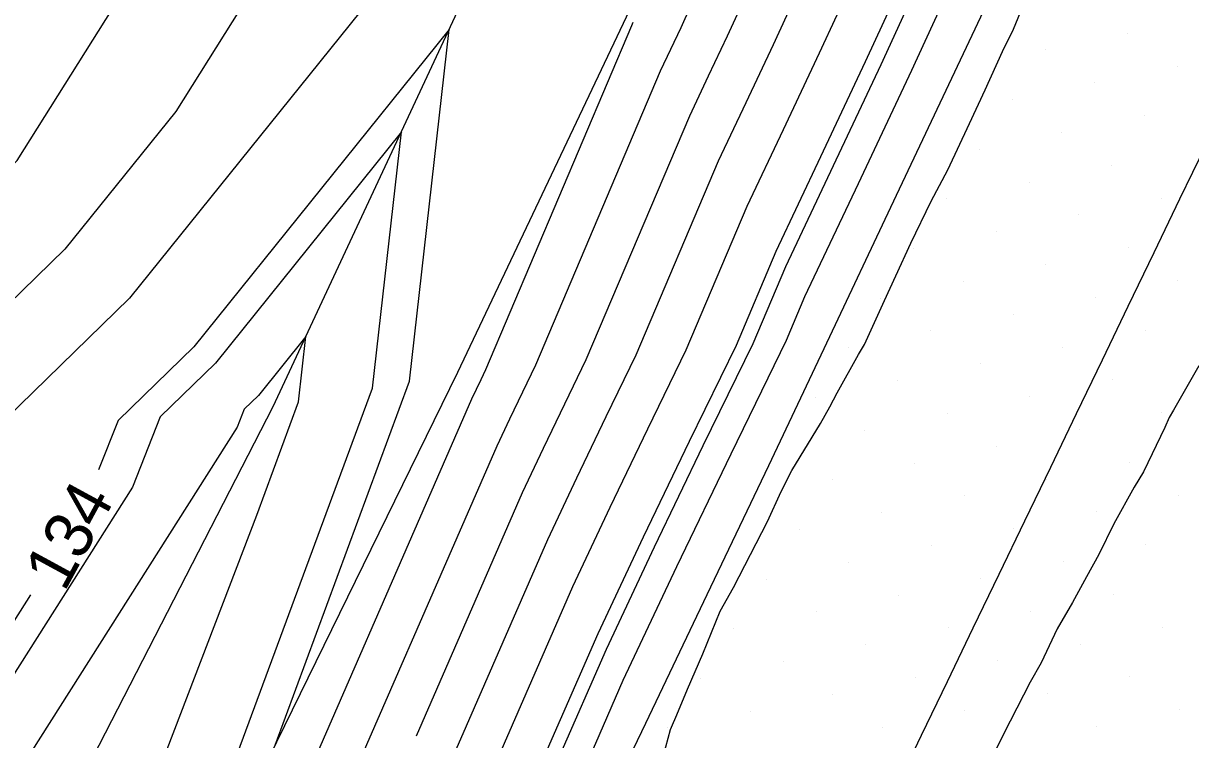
# Model space of a CAD drawing. Extents: x 2354170 to 2357230, y 866100 to 868290.
# Drawn here: x 2355590.24 to 2355639.3, y 867107.9 to 867137.99 of the extents above; entities that cross this region are included whole.
import ezdxf

# ---------------------------------------------------------------- set-up
doc = ezdxf.new("R2010")
doc.units = 0
for name, color, linetype in [('Default', 7, 'Continuous'), ('DTM Contours Major', 7, 'Continuous'), ('DTM Contours Minor', 7, 'Continuous'), ('Exist DTM Breakline', 7, 'Continuous'), ('Exist DTM Scan Elevation Point', 7, 'Continuous'), ('Exist Roads EOP', 7, 'Continuous'), ('PH Exist DTM Breakline', 7, 'Continuous')]:
    doc.layers.add(name, color=color, linetype=linetype)

msp = doc.modelspace()

# ---------------------------------------------------------------- linework, layer by layer
at = {"layer": 'Default'}
for points in [[(2355642.48, 867172.597), (2355640.887, 867169.407), (2355641.963, 867168.457), (2355640.084, 867164.572), (2355638.994, 867162.668), (2355637.086, 867158.636), (2355635.177, 867154.598), (2355633.945, 867152.709), (2355632.003, 867148.428), (2355630.009, 867144.134), (2355627.455, 867140.343), (2355625.627, 867136.368), (2355623.748, 867132.382), (2355621.864, 867128.4), (2355620.192, 867124.456), (2355618.222, 867120.416), (2355616.286, 867116.399), (2355614.381, 867112.348), (2355611.961, 867106.805), (2355610.121, 867102.69), (2355608.234, 867098.48), (2355607.143, 867096.128)], [(2355640.539, 867162.738), (2355638.302, 867158.011), (2355636.064, 867153.277), (2355635.45, 867152.336), (2355633.234, 867147.451), (2355630.959, 867142.551), (2355629.744, 867140.748), (2355627.563, 867136.006), (2355625.323, 867131.252), (2355623.075, 867126.502), (2355622.294, 867124.66), (2355619.969, 867119.894), (2355617.686, 867115.154), (2355615.438, 867110.376), (2355614.287, 867107.739), (2355612.149, 867102.957), (2355609.958, 867098.067), (2355607.656, 867093.106), (2355605.289, 867088.14), (2355602.862, 867083.323), (2355601.772, 867081.111), (2355599.345, 867076.162)], [(2355544.989, 867084.646), (2355545.378, 867085.412), (2355547.567, 867090.012), (2355548.756, 867091.234), (2355549.978, 867093.133), (2355553.909, 867096.08), (2355555.568, 867100.012), (2355557.555, 867102.435), (2355559.978, 867104.81), (2355563.106, 867106.884), (2355565.519, 867110.012), (2355569.978, 867113.183), (2355577.366, 867120.012), (2355579.978, 867122.845), (2355587.537, 867130.012), (2355588.89, 867131.1), (2355589.978, 867132.228), (2355595.417, 867140.881), (2355594.877, 867144.767), (2355597.601, 867151.586), (2355596.328, 867154.122), (2355600.304, 867155.783), (2355605.205, 867156.351)], [(2355601.392, 867141.836), (2355596.649, 867134.289), (2355591.988, 867128.496), (2355583.604, 867120.339), (2355579.978, 867111.128), (2355578.696, 867110.012), (2355569.978, 867101.912), (2355569.15, 867100.839), (2355567.902, 867100.012), (2355563.224, 867093.258), (2355560.946, 867090.012), (2355559.978, 867087.936)], [(2355605.652, 867140.062), (2355594.699, 867126.449), (2355588.912, 867120.819), (2355586.018, 867113.466), (2355581.865, 867106.929), (2355581.781, 867106.781), (2355573.975, 867099.191), (2355572.023, 867090.754), (2355570.266, 867087.618), (2355562.618, 867077.991)], [(2355622.877, 867139.535), (2355621.754, 867137.092), (2355620.6, 867134.644), (2355619.442, 867132.197), (2355615.988, 867124.05), (2355614.726, 867121.461), (2355613.486, 867118.887), (2355612.265, 867116.292), (2355607.308, 867104.939), (2355606.063, 867102.154), (2355604.787, 867099.306), (2355603.446, 867096.417), (2355602.068, 867093.525), (2355600.655, 867090.72), (2355595.013, 867079.267)], [(2355625.166, 867139.939), (2355623.69, 867136.73), (2355622.174, 867133.513), (2355620.653, 867130.299), (2355618.09, 867124.253), (2355616.474, 867120.939), (2355614.886, 867117.643), (2355613.323, 867114.32), (2355609.635, 867105.872), (2355608.092, 867102.422), (2355606.51, 867098.893), (2355604.85, 867095.313), (2355603.142, 867091.73), (2355601.391, 867088.254), (2355597.266, 867079.882), (2355595.461, 867076.202)], [(2355620.588, 867139.13), (2355619.817, 867137.455), (2355619.025, 867135.774), (2355618.231, 867134.096), (2355613.886, 867123.847), (2355612.978, 867121.984), (2355612.086, 867120.132), (2355611.207, 867118.264), (2355606.747, 867108.049)], [(2355590.506, 867078.038), (2355599.183, 867095.651), (2355599.921, 867097.115), (2355600.64, 867098.624), (2355601.34, 867100.132), (2355602.006, 867101.619), (2355602.656, 867103.072), (2355610.149, 867120.236), (2355610.685, 867121.376), (2355611.23, 867122.507), (2355611.785, 867123.643), (2355617.02, 867135.994), (2355617.451, 867136.905), (2355617.881, 867137.817), (2355618.299, 867138.726)], [(2355616.944, 867106.503), (2355617.433, 867108.321), (2355617.475, 867108.415), (2355617.7, 867108.94), (2355618.155, 867110.016), (2355618.793, 867111.497), (2355619.524, 867113.298), (2355620.09, 867114.284), (2355621.519, 867117.065), (2355622.088, 867118.324), (2355622.533, 867119.197), (2355623.749, 867121.182), (2355624.133, 867121.874), (2355624.444, 867122.463), (2355625.337, 867124.075), (2355625.59, 867124.5), (2355626.426, 867126.352), (2355626.906, 867127.385), (2355627.539, 867128.755), (2355628.395, 867130.518), (2355629.098, 867131.832), (2355630.005, 867133.775), (2355630.663, 867135.19), (2355631.391, 867136.807), (2355631.853, 867137.75), (2355632.148, 867138.464)], [(2355581.242, 867067.121), (2355585.016, 867074.786), (2355585.26, 867075.29), (2355585.506, 867075.794), (2355585.75, 867076.301), (2355586, 867076.809), (2355597.711, 867100.582), (2355597.773, 867100.705), (2355597.834, 867100.832), (2355597.893, 867100.959), (2355597.949, 867101.084), (2355598.003, 867101.206), (2355600.824, 867107.668), (2355606.471, 867122.95), (2355608.139, 867137.736), (2355597.411, 867124.402), (2355594.221, 867121.299), (2355593.404, 867119.225)], [(2355588.253, 867077.424), (2355598.447, 867098.116), (2355598.847, 867098.91), (2355599.237, 867099.728), (2355599.616, 867100.546), (2355599.977, 867101.351), (2355600.33, 867102.139), (2355609.092, 867122.208), (2355609.285, 867122.62), (2355609.482, 867123.029), (2355609.683, 867123.44), (2355615.809, 867137.893), (2355615.877, 867138.036)], [(2355581.71, 867075.114), (2355584.786, 867079.832), (2355592.919, 867098.877), (2355593.099, 867099.166), (2355600.05, 867117.323), (2355601.81, 867122.085), (2355602.12, 867124.838), (2355600.123, 867122.356), (2355599.529, 867121.778), (2355599.232, 867121.023), (2355585.994, 867100.186), (2355585.727, 867099.711), (2355583.237, 867097.29), (2355582.614, 867094.599), (2355571.759, 867075.224)], [(2355639.639, 867123.605), (2355638.573, 867121.732), (2355638.4, 867121.428), (2355638.216, 867121.008), (2355637.323, 867119.142), (2355636.922, 867118.507), (2355636.076, 867116.97), (2355635.438, 867115.681), (2355634.927, 867114.733), (2355634.338, 867113.653), (2355633.692, 867112.552), (2355633.012, 867111.128), (2355632.55, 867110.31), (2355631.707, 867108.68), (2355631.406, 867108.069), (2355630.428, 867106.102)], [(2355590.549, 867113.976), (2355583.929, 867103.558), (2355583.754, 867103.246), (2355578.606, 867098.241), (2355577.319, 867092.676), (2355571.013, 867081.421), (2355566.144, 867075.293), (2355565.213, 867070.248), (2355560.125, 867060.639), (2355554.863, 867052.867), (2355554.017, 867047.989), (2355549.179, 867042.175), (2355547.645, 867035.573), (2355543.419, 867027.629)]]:
    msp.add_lwpolyline(points, dxfattribs=at)
at = {"layer": 'DTM Contours Major'}
for points in [[(2355544.989, 867084.646), (2355545.378, 867085.412), (2355547.567, 867090.012), (2355548.756, 867091.234), (2355549.978, 867093.133), (2355553.909, 867096.08), (2355555.568, 867100.012), (2355557.555, 867102.435), (2355559.978, 867104.81), (2355563.106, 867106.884), (2355565.519, 867110.012), (2355569.978, 867113.183), (2355577.366, 867120.012), (2355579.978, 867122.845), (2355587.537, 867130.012), (2355588.89, 867131.1), (2355589.978, 867132.228), (2355595.417, 867140.881), (2355594.877, 867144.767), (2355597.601, 867151.586), (2355596.328, 867154.122), (2355600.304, 867155.783), (2355605.205, 867156.351)], [(2355620.588, 867139.13), (2355619.817, 867137.455), (2355619.025, 867135.774), (2355618.231, 867134.096), (2355613.886, 867123.847), (2355612.978, 867121.984), (2355612.086, 867120.132), (2355611.207, 867118.264), (2355606.747, 867108.049)]]:
    msp.add_lwpolyline(points, dxfattribs=at)
at = {"layer": 'DTM Contours Minor'}
for points in [[(2355639.509, 867162.692), (2355637.491, 867158.428), (2355635.473, 867154.157), (2355634.446, 867152.585), (2355632.413, 867148.102), (2355630.325, 867143.607), (2355628.218, 867140.478), (2355626.272, 867136.247), (2355624.273, 867132.005), (2355622.267, 867127.767), (2355620.893, 867124.524), (2355618.804, 867120.242), (2355616.753, 867115.984), (2355614.733, 867111.69), (2355612.736, 867107.116), (2355610.797, 867102.779), (2355608.809, 867098.342), (2355606.721, 867093.842), (2355604.573, 867089.337), (2355602.372, 867084.967), (2355600.27, 867080.701), (2355598.05, 867076.175)], [(2355585.249, 867076.605), (2355594.334, 867095.047), (2355596.723, 867100.639), (2355596.755, 867100.692), (2355598.029, 867104.02), (2355604.917, 867122.662), (2355606.133, 867133.437), (2355598.315, 867123.72), (2355595.99, 867121.458), (2355594.827, 867118.504), (2355584.617, 867102.434), (2355584.412, 867102.068), (2355580.149, 867097.924), (2355579.084, 867093.317), (2355571.261, 867079.355), (2355567.32, 867074.394)]]:
    msp.add_lwpolyline(points, dxfattribs=at)
at = {"layer": 'Exist DTM Breakline'}
msp.add_lwpolyline([(2355626.907, 867105.837), (2355627.993, 867108.089), (2355629.078, 867110.341), (2355630.164, 867112.593), (2355631.25, 867114.845), (2355632.336, 867117.096), (2355633.422, 867119.348), (2355634.507, 867121.6), (2355635.591, 867123.853), (2355636.675, 867126.106), (2355637.759, 867128.359), (2355638.845, 867130.611), (2355639.935, 867132.861)], dxfattribs=at)
at = {"layer": 'Exist DTM Scan Elevation Point'}
for p, q in [((2355636.646, 867137.576), (2355636.646, 867137.576)), ((2355633.182, 867136.871), (2355633.182, 867136.871)), ((2355638.731, 867136.197), (2355638.731, 867136.197)), ((2355635.267, 867135.491), (2355635.267, 867135.491)), ((2355631.802, 867134.786), (2355631.802, 867134.786)), ((2355637.352, 867134.112), (2355637.352, 867134.112)), ((2355633.887, 867133.406), (2355633.887, 867133.406)), ((2355630.423, 867132.701), (2355630.423, 867132.701)), ((2355635.972, 867132.027), (2355635.972, 867132.027)), ((2355632.508, 867131.321), (2355632.508, 867131.321)), ((2355629.043, 867130.616), (2355629.043, 867130.616)), ((2355638.057, 867130.647), (2355638.057, 867130.647)), ((2355634.593, 867129.942), (2355634.593, 867129.942)), ((2355631.128, 867129.236), (2355631.128, 867129.236)), ((2355627.664, 867128.531), (2355627.664, 867128.531)), ((2355636.678, 867128.562), (2355636.678, 867128.562)), ((2355633.213, 867127.857), (2355633.213, 867127.857)), ((2355629.749, 867127.151), (2355629.749, 867127.151)), ((2355638.763, 867127.183), (2355638.763, 867127.183)), ((2355626.285, 867126.446), (2355626.285, 867126.446)), ((2355635.298, 867126.477), (2355635.298, 867126.477)), ((2355631.834, 867125.772), (2355631.834, 867125.772)), ((2355628.37, 867125.066), (2355628.37, 867125.066)), ((2355637.383, 867125.098), (2355637.383, 867125.098)), ((2355624.905, 867124.361), (2355624.905, 867124.361)), ((2355633.919, 867124.392), (2355633.919, 867124.392)), ((2355630.455, 867123.687), (2355630.455, 867123.687)), ((2355626.99, 867122.981), (2355626.99, 867122.981)), ((2355636.004, 867123.013), (2355636.004, 867123.013)), ((2355623.526, 867122.276), (2355623.526, 867122.276)), ((2355632.54, 867122.307), (2355632.54, 867122.307)), ((2355629.075, 867121.602), (2355629.075, 867121.602)), ((2355638.089, 867121.634), (2355638.089, 867121.634)), ((2355625.611, 867120.896), (2355625.611, 867120.896)), ((2355634.624, 867120.928), (2355634.624, 867120.928)), ((2355631.16, 867120.222), (2355631.16, 867120.222)), ((2355627.696, 867119.517), (2355627.696, 867119.517)), ((2355636.709, 867119.549), (2355636.709, 867119.549)), ((2355624.231, 867118.811), (2355624.231, 867118.811)), ((2355633.245, 867118.843), (2355633.245, 867118.843)), ((2355629.781, 867118.138), (2355629.781, 867118.138)), ((2355638.794, 867118.169), (2355638.794, 867118.169)), ((2355635.33, 867117.464), (2355635.33, 867117.464)), ((2355626.316, 867117.432), (2355626.316, 867117.432)), ((2355622.852, 867116.726), (2355622.852, 867116.726)), ((2355631.866, 867116.758), (2355631.866, 867116.758)), ((2355628.401, 867116.053), (2355628.401, 867116.053)), ((2355637.415, 867116.084), (2355637.415, 867116.084)), ((2355624.937, 867115.347), (2355624.937, 867115.347)), ((2355633.951, 867115.379), (2355633.951, 867115.379)), ((2355621.472, 867114.641), (2355621.472, 867114.641)), ((2355630.486, 867114.673), (2355630.486, 867114.673)), ((2355627.022, 867113.968), (2355627.022, 867113.968)), ((2355636.036, 867113.999), (2355636.036, 867113.999)), ((2355623.557, 867113.262), (2355623.557, 867113.262)), ((2355632.571, 867113.294), (2355632.571, 867113.294)), ((2355620.093, 867112.556), (2355620.093, 867112.556)), ((2355629.107, 867112.588), (2355629.107, 867112.588)), ((2355638.121, 867112.62), (2355638.121, 867112.62)), ((2355625.642, 867111.883), (2355625.642, 867111.883)), ((2355634.656, 867111.914), (2355634.656, 867111.914)), ((2355622.178, 867111.177), (2355622.178, 867111.177)), ((2355631.192, 867111.209), (2355631.192, 867111.209)), ((2355618.714, 867110.471), (2355618.714, 867110.471)), ((2355627.727, 867110.503), (2355627.727, 867110.503)), ((2355636.741, 867110.535), (2355636.741, 867110.535)), ((2355624.263, 867109.798), (2355624.263, 867109.798)), ((2355633.277, 867109.829), (2355633.277, 867109.829)), ((2355629.812, 867109.124), (2355629.812, 867109.124)), ((2355638.826, 867109.155), (2355638.826, 867109.155)), ((2355620.799, 867109.092), (2355620.799, 867109.092)), ((2355617.334, 867108.386), (2355617.334, 867108.386)), ((2355626.348, 867108.418), (2355626.348, 867108.418)), ((2355635.362, 867108.45), (2355635.362, 867108.45))]:
    msp.add_line(p, q, dxfattribs=at)
at = {"layer": 'Exist Roads EOP'}
msp.add_lwpolyline([(2355600.787, 867076.147), (2355603.391, 867081.552), (2355605.997, 867086.957), (2355608.602, 867092.362), (2355611.205, 867097.768), (2355613.804, 867103.175), (2355616.399, 867108.586), (2355618.986, 867113.999), (2355621.565, 867119.416), (2355624.136, 867124.838), (2355626.701, 867130.262), (2355629.262, 867135.688), (2355631.821, 867141.115), (2355634.381, 867146.541), (2355636.944, 867151.966), (2355639.512, 867157.389), (2355642.087, 867162.808), (2355644.671, 867168.223), (2355647.268, 867173.632)], dxfattribs=at)
at = {"layer": 'PH Exist DTM Breakline'}
for points in [[(2355623.276, 867155.352), (2355615.583, 867138.247), (2355608.493, 867123.325), (2355597.576, 867101.035), (2355584.194, 867076.317), (2355571.679, 867051.841), (2355556.972, 867022.361), (2355542.395, 866991.347), (2355529.822, 866965.709), (2355520.718, 866947.043), (2355510.055, 866924.144), (2355500.189, 866901.892), (2355490.411, 866881.383), (2355478.718, 866859.364), (2355464.612, 866830.773), (2355451.411, 866802.435), (2355436.873, 866776.843), (2355421.458, 866750.816), (2355406.881, 866726.275), (2355400.072, 866711.56)], [(2355400.072, 866711.56), (2355405.902, 866730.247), (2355416.389, 866751.717), (2355427.362, 866780.815), (2355441.715, 866807.607), (2355448.758, 866835.801), (2355461.562, 866858.553), (2355478.458, 866887.263), (2355493.304, 866914.341), (2355506.971, 866940.624), (2355519.321, 866966.985), (2355533.541, 866993.952), (2355547.101, 867021.457), (2355560.375, 867044.808), (2355572.32, 867070.568), (2355587.937, 867097.012), (2355600.743, 867121.888), (2355610.75, 867143.33), (2355613.41, 867148.104), (2355613.419, 867152.415)]]:
    msp.add_lwpolyline(points, dxfattribs=at)

# ---------------------------------------------------------------- texts
at = {"layer": 'Default'}
msp.add_text('134', height=2, rotation=61.4479, dxfattribs=at).set_placement((2355591.963, 867114.059))

doc.saveas('drawing.dxf')
